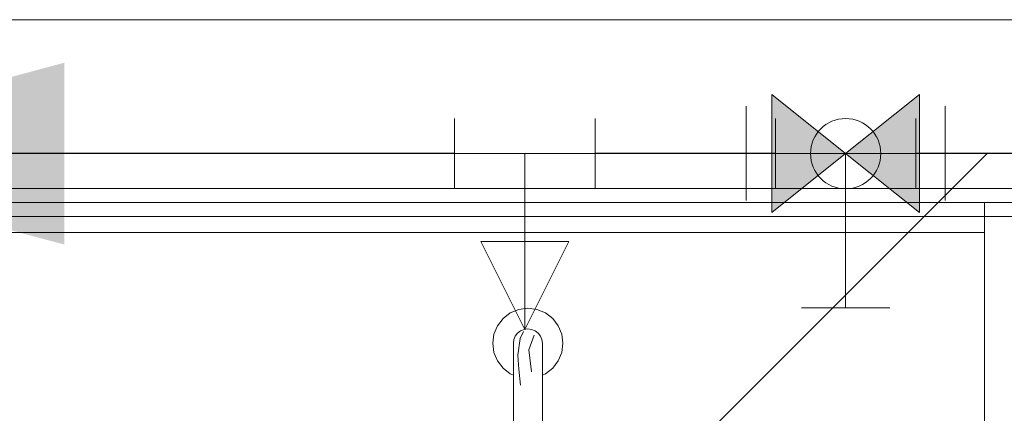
# Model space of a CAD drawing. Header units: millimetres. Extents: x 2 to 902, y -447 to 199.
# Tile 1002 of 1056: x 67.831 to 69.232, y 186.957 to 187.517. Entities that reach past the tile are written whole.
import ezdxf

# ---------------------------------------------------------------- set-up
doc = ezdxf.new("R2010")
doc.units = ezdxf.units.MM
doc.header["$MEASUREMENT"] = 0
for name, color, linetype, lineweight in [('AF-Condutos', 4, 'Continuous', 25), ('AF-Conexões', 9, 'Continuous', 18), ('AF-Peça de utilização', 9, 'Continuous', 18), ('AF-Sentido conduto', 9, 'Continuous', 30), ('AF-Textos conduto', 7, 'Continuous', 9), ('IFC-Elemento de mobília-Contorno', 152, 'Continuous', 5), ('IFC-Elemento terminal-Contorno', 253, 'Continuous', 5), ('IFC-Laje-Contorno', 134, 'Continuous', 5), ('IFC-Parede padrão-Contorno', 44, 'Continuous', 5), ('IFC-Viga-Contorno', 66, 'Continuous', 5), ('Simbolos', 5, 'Continuous', 20), ('Simbolos_int', 2, 'Continuous', 15)]:
    doc.layers.add(name, color=color, linetype=linetype, lineweight=lineweight)

msp = doc.modelspace()

# ---------------------------------------------------------------- hatches: boundary and pattern name
at = {"layer": 'AF-Sentido conduto', "linetype": 'Continuous'}
msp.add_hatch(color=7, dxfattribs=at).paths.add_polyline_path([(67.4114, 187.3267), (67.8943, 187.1973), (67.8943, 187.4561)])
at = {"layer": 'Simbolos', "linetype": 'Continuous'}
for points in [[(69.006, 187.3267), (68.901, 187.4108), (68.901, 187.2428)], [(69.111, 187.4108), (69.111, 187.2428), (69.006, 187.3267)]]:
    msp.add_hatch(color=5, dxfattribs=at).paths.add_polyline_path(points)

# ---------------------------------------------------------------- linework, layer by layer
at = {"layer": 'AF-Condutos'}
for p, q in [((68.4495, 187.3267), (67.1732, 187.3267)), ((68.906, 187.3267), (68.6495, 187.3267)), ((69.3089, 187.3267), (69.106, 187.3267))]:
    msp.add_line(p, q, dxfattribs=at)
at = {"layer": 'AF-Conexões'}
for p, q in [((68.906, 187.2767), (68.906, 187.3767)), ((69.106, 187.3767), (69.106, 187.2767)), ((69.006, 187.3267), (68.906, 187.3267)), ((69.006, 187.3267), (69.106, 187.3267))]:
    msp.add_line(p, q, dxfattribs=at)
msp.add_circle((69.006, 187.3267), 0.05, dxfattribs=at)
msp.add_circle((69.006, 187.3267), 0.05, dxfattribs=at)
at = {"layer": 'AF-Peça de utilização'}
for p, q in [((68.4495, 187.2767), (68.4495, 187.3767)), ((68.6495, 187.3767), (68.6495, 187.2767)), ((68.5495, 187.3267), (68.4495, 187.3267)), ((68.5495, 187.3267), (68.6495, 187.3267)), ((68.5495, 187.3267), (68.5495, 187.0767)), ((68.612, 187.2017), (68.487, 187.2017)), ((68.487, 187.2017), (68.5495, 187.0767)), ((68.5495, 187.0767), (68.612, 187.2017))]:
    msp.add_line(p, q, dxfattribs=at)
at = {"layer": 'AF-Sentido conduto'}
msp.add_lwpolyline([(68.2114, 187.3267), (67.4114, 187.3267)], dxfattribs=at)
at = {"layer": 'AF-Textos conduto'}
msp.add_lwpolyline([(69.2075, 187.3267), (68.0075, 186.1267), (66.2047, 186.1267)], dxfattribs=at)
at = {"layer": 'IFC-Elemento de mobília-Contorno', "color": 7, "lineweight": 5}
for p, q in [((66.2038, 187.2574), (68.907, 187.2574)), ((66.2038, 187.2574), (68.5994, 187.2574)), ((68.5994, 187.2574), (69.2038, 187.2574)), ((69.2038, 186.0574), (69.2038, 187.2574)), ((69.2038, 187.223), (69.2038, 187.2574)), ((66.2038, 187.2144), (68.5994, 187.2144)), ((66.8082, 187.2144), (69.2038, 187.2144)), ((68.5994, 187.2144), (69.2038, 187.2144)), ((69.2038, 187.2144), (69.2038, 187.223))]:
    msp.add_line(p, q, dxfattribs=at)
at = {"layer": 'IFC-Elemento terminal-Contorno', "lineweight": 5}
for p, q in [((68.5185, 187.0921), (68.5288, 187.1001)), ((68.5185, 187.0921), (68.5288, 187.1001)), ((68.5288, 187.1001), (68.5409, 187.1051)), ((68.5288, 187.1001), (68.5409, 187.1051)), ((68.5409, 187.1051), (68.5538, 187.1068)), ((68.5409, 187.1051), (68.5538, 187.1068)), ((68.5538, 187.1068), (68.5667, 187.1051)), ((68.5538, 187.1068), (68.5667, 187.1051)), ((68.5667, 187.1051), (68.5788, 187.1001)), ((68.5667, 187.1051), (68.5788, 187.1001)), ((68.5788, 187.1001), (68.5891, 187.0921)), ((68.5788, 187.1001), (68.5891, 187.0921)), ((68.5105, 187.0818), (68.5185, 187.0921)), ((68.5105, 187.0818), (68.5185, 187.0921)), ((68.5891, 187.0921), (68.597, 187.0818)), ((68.5891, 187.0921), (68.597, 187.0818)), ((68.5055, 187.0697), (68.5105, 187.0818)), ((68.5055, 187.0697), (68.5105, 187.0818)), ((68.5359, 187.0671), (68.5392, 187.0714)), ((68.5359, 187.0671), (68.5392, 187.0714)), ((68.5392, 187.0714), (68.5435, 187.0747)), ((68.5392, 187.0714), (68.5435, 187.0747)), ((68.543, 187.0635), (68.5475, 187.0735)), ((68.543, 187.0635), (68.5475, 187.0735)), ((68.5435, 187.0747), (68.5485, 187.0767)), ((68.5435, 187.0747), (68.5485, 187.0767)), ((68.5485, 187.0767), (68.5538, 187.0774)), ((68.5485, 187.0767), (68.5538, 187.0774)), ((68.5538, 187.0774), (68.5591, 187.0767)), ((68.5538, 187.0774), (68.5591, 187.0767)), ((68.5591, 187.0767), (68.5641, 187.0747)), ((68.5591, 187.0767), (68.5641, 187.0747)), ((68.5641, 187.0747), (68.5684, 187.0714)), ((68.5641, 187.0747), (68.5684, 187.0714)), ((68.5684, 187.0714), (68.5716, 187.0671)), ((68.5684, 187.0714), (68.5716, 187.0671)), ((68.597, 187.0818), (68.602, 187.0697)), ((68.597, 187.0818), (68.602, 187.0697)), ((68.5038, 187.0568), (68.5055, 187.0697)), ((68.5038, 187.0568), (68.5055, 187.0697)), ((68.5332, 187.0568), (68.5339, 187.0622)), ((68.5332, 187.0568), (68.5339, 187.0622)), ((68.5339, 187.0622), (68.5359, 187.0671)), ((68.5339, 187.0622), (68.5359, 187.0671)), ((68.5397, 187.0398), (68.543, 187.0635)), ((68.5397, 187.0398), (68.543, 187.0635)), ((68.5553, 187.0476), (68.5626, 187.0686)), ((68.5553, 187.0476), (68.5626, 187.0686)), ((68.5716, 187.0671), (68.5737, 187.0622)), ((68.5716, 187.0671), (68.5737, 187.0622)), ((68.5737, 187.0622), (68.5744, 187.0568)), ((68.5737, 187.0622), (68.5744, 187.0568)), ((68.602, 187.0697), (68.6037, 187.0568)), ((68.602, 187.0697), (68.6037, 187.0568)), ((68.5038, 187.0568), (68.5055, 187.0439)), ((68.5038, 187.0568), (68.5055, 187.0439)), ((68.5055, 187.0439), (68.5105, 187.0318)), ((68.5055, 187.0439), (68.5105, 187.0318)), ((68.5332, 187.0548), (68.5332, 187.0568)), ((68.5332, 187.0488), (68.5332, 187.0568)), ((68.5332, 187.0528), (68.5332, 187.0548)), ((68.5332, 187.0488), (68.5332, 187.0528)), ((68.5332, 187.0453), (68.5332, 187.0488)), ((68.5332, 187.0453), (68.5332, 187.0488)), ((68.5332, 187.0124), (68.5332, 187.0453)), ((68.5332, 187.0289), (68.5332, 187.0453)), ((68.5553, 187.0476), (68.5589, 187.0163)), ((68.5553, 187.0476), (68.5589, 187.0163)), ((68.5744, 187.0488), (68.5744, 187.0568)), ((68.5744, 187.0453), (68.5744, 187.0568)), ((68.5744, 187.0453), (68.5744, 187.0488)), ((68.5744, 187.0289), (68.5744, 187.0453)), ((68.5744, 187.0289), (68.5744, 187.0453)), ((68.597, 187.0318), (68.602, 187.0439)), ((68.597, 187.0318), (68.602, 187.0439)), ((68.602, 187.0439), (68.6037, 187.0568)), ((68.602, 187.0439), (68.6037, 187.0568)), ((68.5105, 187.0318), (68.5185, 187.0215)), ((68.5105, 187.0318), (68.5185, 187.0215)), ((68.5397, 187.0398), (68.5411, 187.0198)), ((68.5397, 187.0398), (68.5411, 187.0198)), ((68.5891, 187.0215), (68.597, 187.0318)), ((68.5891, 187.0215), (68.597, 187.0318)), ((68.5185, 187.0215), (68.5288, 187.0135)), ((68.5185, 187.0215), (68.5288, 187.0135)), ((68.5332, 187.0124), (68.5332, 187.0289)), ((68.5411, 187.0198), (68.5435, 186.9973)), ((68.5411, 187.0198), (68.5435, 186.9973)), ((68.5744, 187.0124), (68.5744, 187.0289)), ((68.5744, 187.0124), (68.5744, 187.0289)), ((68.5788, 187.0135), (68.5891, 187.0215)), ((68.5788, 187.0135), (68.5891, 187.0215)), ((68.5288, 187.0135), (68.5332, 187.0117)), ((68.5288, 187.0135), (68.5332, 187.0117)), ((68.5332, 186.9974), (68.5332, 187.0124)), ((68.5332, 186.9974), (68.5332, 187.0124)), ((68.5744, 187.0117), (68.5788, 187.0135)), ((68.5744, 187.0117), (68.5788, 187.0135)), ((68.5744, 186.9974), (68.5744, 187.0124)), ((68.5744, 186.9974), (68.5744, 187.0124)), ((68.5332, 186.9804), (68.5332, 186.9974)), ((68.5332, 186.9633), (68.5332, 186.9974)), ((68.5744, 186.9804), (68.5744, 186.9974)), ((68.5744, 186.9633), (68.5744, 186.9974)), ((68.5332, 186.9719), (68.5332, 186.9804)), ((68.5744, 186.9719), (68.5744, 186.9804)), ((68.5332, 186.9633), (68.5332, 186.9719)), ((68.5332, 186.9202), (68.5332, 186.9633)), ((68.5332, 186.9202), (68.5332, 186.9633)), ((68.5744, 186.9633), (68.5744, 186.9719)), ((68.5744, 186.9202), (68.5744, 186.9633)), ((68.5744, 186.9202), (68.5744, 186.9633))]:
    msp.add_line(p, q, dxfattribs=at)
at = {"layer": 'IFC-Laje-Contorno', "color": 7, "lineweight": 5}
msp.add_line((69.2038, 187.2574), (69.8638, 187.2574), dxfattribs=at)
at = {"layer": 'IFC-Parede padrão-Contorno', "color": 7, "lineweight": 5}
for p, q in [((65.2747, 187.2574), (68.907, 187.2574)), ((68.907, 187.2574), (85.5238, 187.2574)), ((69.2038, 186.6659), (69.2038, 187.2574)), ((60.5459, 187.2374), (67.9719, 187.2374)), ((67.9719, 187.2374), (69.8638, 187.2374))]:
    msp.add_line(p, q, dxfattribs=at)
at = {"layer": 'IFC-Viga-Contorno', "color": 7, "lineweight": 5}
for p, q in [((64.4637, 187.5173), (69.8637, 187.5173)), ((64.4637, 187.2773), (69.8638, 187.2773))]:
    msp.add_line(p, q, dxfattribs=at)
at = {"layer": 'Simbolos'}
for p, q in [((68.901, 187.4108), (68.901, 187.2428)), ((68.901, 187.4108), (69.006, 187.3267)), ((69.111, 187.4108), (69.006, 187.3267)), ((69.111, 187.4108), (69.111, 187.2428)), ((68.901, 187.2428), (69.006, 187.3267)), ((69.111, 187.2428), (69.006, 187.327)), ((69.006, 187.3267), (69.006, 187.1071)), ((68.943, 187.1071), (69.069, 187.1071))]:
    msp.add_line(p, q, dxfattribs=at)
at = {"layer": 'Simbolos_int'}
for p, q in [((68.8646, 187.3943), (68.8646, 187.2599)), ((69.1474, 187.3943), (69.1474, 187.2599))]:
    msp.add_line(p, q, dxfattribs=at)

doc.saveas('drawing.dxf')
